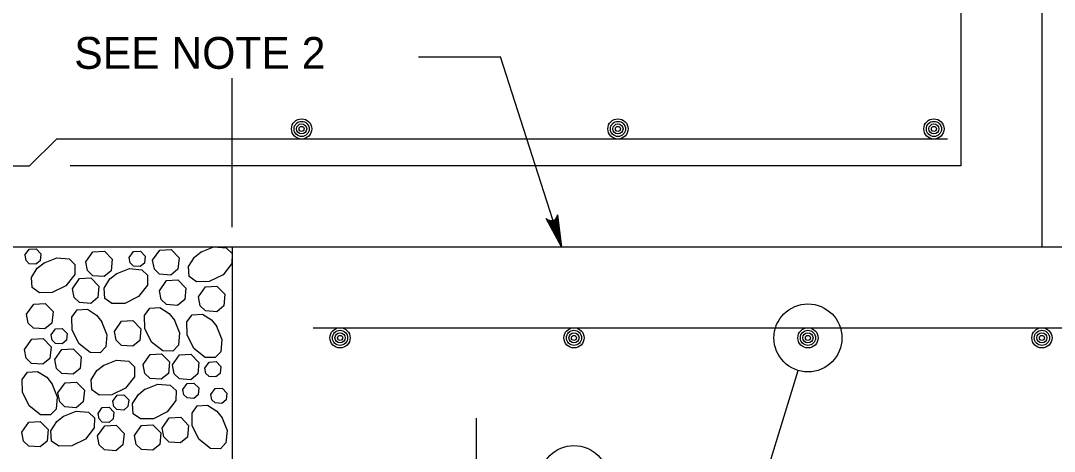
# Model space of a CAD drawing. Extents: x 636530 to 644067, y 294168 to 299122.
# Drawn here: x 639138.6 to 639235.9, y 297391 to 297431.6 of the extents above; entities that cross this region are included whole.
import ezdxf

# ---------------------------------------------------------------- set-up
doc = ezdxf.new("R2010")
doc.units = 0
doc.layers.add('1', color=7, linetype='Continuous')

msp = doc.modelspace()

# ---------------------------------------------------------------- linework, layer by layer
at = {"layer": '1'}
for p, q in [((639234.69, 297461.699), (639234.69, 297410.264)), ((639227.07, 297444.554), (639227.07, 297417.885)), ((639176.046, 297428.17), (639183.759, 297428.17)), ((639189.491, 297410.264), (639183.759, 297428.17)), ((639158.49, 297412.115), (639158.49, 297426.143)), ((639141.982, 297420.424), (639139.443, 297417.885)), ((639225.802, 297420.424), (639141.982, 297420.424)), ((639092.348, 297417.885), (639139.443, 297417.885)), ((639227.07, 297417.885), (639143.25, 297417.885)), ((639092.348, 297410.264), (639234.69, 297410.264)), ((639158.49, 297410.264), (639310.89, 297410.264)), ((639158.49, 297410.264), (639158.49, 297379.784)), ((639166.11, 297402.644), (639303.27, 297402.644)), ((639212.678, 297401.693), (639212.678, 297401.693)), ((639202.188, 297367.27), (639211.745, 297398.632)), ((639181.492, 297362.167), (639181.492, 297394.123))]:
    msp.add_line(p, q, dxfattribs=at)
msp.add_lwpolyline([(639092.348, 297450.903), (639234.69, 297450.903), (639234.69, 297410.264), (639310.89, 297410.264), (639331.208, 297430.582), (639386.183, 297430.582), (639386.183, 297433.394), (639391.144, 297435.755), (639380.997, 297434.374), (639386.183, 297436.913), (639386.183, 297450.903), (639386.183, 297463.604), (639235.165, 297463.604), (639235.165, 297461.699), (639234.214, 297461.699), (639234.214, 297463.604), (639092.348, 297463.604)], close=True, dxfattribs=at)
for points in [[(639189.491, 297410.264), (639188.049, 297412.935), (639188.16, 297412.849), (639188.271, 297412.764), (639188.384, 297412.738), (639188.497, 297412.712), (639188.598, 297412.726), (639188.698, 297412.741), (639188.788, 297412.787), (639188.878, 297412.834), (639188.955, 297412.921), (639189.032, 297413.008), (639189.073, 297413.142), (639189.114, 297413.276), (639189.491, 297410.264), (639189.073, 297413.142), (639189.032, 297413.008), (639189.491, 297410.264), (639188.955, 297412.921), (639188.878, 297412.834), (639189.491, 297410.264), (639188.788, 297412.787), (639188.698, 297412.741), (639189.491, 297410.264), (639188.598, 297412.726), (639188.497, 297412.712), (639189.491, 297410.264), (639188.384, 297412.738), (639188.271, 297412.764), (639189.491, 297410.264), (639188.16, 297412.849)], [(639139.009, 297409.47), (639139.413, 297410.044), (639140.057, 297410.08), (639140.504, 297409.616), (639140.44, 297408.966), (639140.042, 297408.635), (639139.406, 297408.681), (639139.107, 297408.971), (639139.01, 297409.47)], [(639144.734, 297408.856), (639145.407, 297409.812), (639146.48, 297409.874), (639147.226, 297409.1), (639147.118, 297408.016), (639146.455, 297407.464), (639145.395, 297407.541), (639144.897, 297408.025), (639144.735, 297408.856)], [(639148.813, 297409.249), (639149.217, 297409.823), (639149.861, 297409.86), (639150.309, 297409.395), (639150.244, 297408.745), (639149.846, 297408.414), (639149.21, 297408.46), (639148.911, 297408.75), (639148.814, 297409.249)], [(639151.017, 297409.001), (639151.689, 297409.958), (639152.762, 297410.019), (639153.508, 297409.245), (639153.4, 297408.161), (639152.737, 297407.61), (639151.678, 297407.686), (639151.179, 297408.17), (639151.017, 297409.001)], [(639158.49, 297409.643), (639158.473, 297408.705), (639157.639, 297407.64), (639156.351, 297406.996), (639155.137, 297406.975), (639154.454, 297407.46), (639154.389, 297408.427), (639154.944, 297409.292), (639155.579, 297409.798)], [(639155.528, 297409.766), (639156.786, 297410.264)], [(639156.786, 297410.264), (639157.941, 297410.165), (639158.49, 297409.643)], [(639140.751, 297408.733), (639142.009, 297409.232), (639143.164, 297409.132), (639143.713, 297408.61), (639143.696, 297407.673), (639142.862, 297406.607), (639141.575, 297405.963), (639140.361, 297405.942), (639139.678, 297406.428), (639139.613, 297407.394), (639140.167, 297408.259), (639140.802, 297408.766)], [(639147.584, 297407.717), (639148.841, 297408.215), (639149.997, 297408.115), (639150.546, 297407.593), (639150.528, 297406.656), (639149.695, 297405.591), (639148.407, 297404.947), (639147.193, 297404.925), (639146.51, 297405.411), (639146.445, 297406.378), (639147, 297407.242), (639147.635, 297407.749)], [(639143.469, 297406.326), (639144.142, 297407.282), (639145.215, 297407.344), (639145.961, 297406.57), (639145.853, 297405.486), (639145.19, 297404.934), (639144.13, 297405.011), (639143.632, 297405.495), (639143.47, 297406.326)], [(639151.649, 297406.138), (639152.321, 297407.095), (639153.395, 297407.156), (639154.141, 297406.382), (639154.033, 297405.298), (639153.37, 297404.747), (639152.31, 297404.823), (639151.812, 297405.307), (639151.65, 297406.138)], [(639155.325, 297405.553), (639155.997, 297406.509), (639157.07, 297406.57), (639157.816, 297405.797), (639157.708, 297404.713), (639157.045, 297404.161), (639155.986, 297404.238), (639155.487, 297404.721), (639155.325, 297405.552)], [(639139.158, 297403.926), (639139.831, 297404.883), (639140.904, 297404.944), (639141.65, 297404.17), (639141.542, 297403.086), (639140.879, 297402.535), (639139.819, 297402.611), (639139.321, 297403.095), (639139.159, 297403.926)], [(639146.215, 297403.251), (639146.714, 297401.994), (639146.614, 297400.838), (639146.092, 297400.289), (639145.155, 297400.307), (639144.09, 297401.14), (639143.446, 297402.428), (639143.424, 297403.642), (639143.91, 297404.325), (639144.877, 297404.389), (639145.741, 297403.835), (639146.248, 297403.2)], [(639153.048, 297403.414), (639153.547, 297402.156), (639153.447, 297401.001), (639152.925, 297400.452), (639151.987, 297400.469), (639150.922, 297401.303), (639150.278, 297402.591), (639150.257, 297403.804), (639150.742, 297404.488), (639151.709, 297404.552), (639152.574, 297403.998), (639153.08, 297403.363)], [(639157.034, 297402.804), (639157.532, 297401.546), (639157.433, 297400.391), (639156.911, 297399.842), (639155.973, 297399.859), (639154.908, 297400.693), (639154.264, 297401.981), (639154.243, 297403.194), (639154.728, 297403.878), (639155.695, 297403.942), (639156.56, 297403.388), (639157.066, 297402.753)], [(639147.423, 297402.3), (639148.095, 297403.256), (639149.169, 297403.317), (639149.915, 297402.544), (639149.807, 297401.46), (639149.144, 297400.908), (639148.084, 297400.985), (639147.586, 297401.468), (639147.424, 297402.3)], [(639141.468, 297401.967), (639141.872, 297402.541), (639142.516, 297402.578), (639142.963, 297402.113), (639142.899, 297401.463), (639142.501, 297401.132), (639141.865, 297401.178), (639141.566, 297401.468), (639141.469, 297401.967)], [(639138.97, 297400.606), (639139.642, 297401.562), (639140.716, 297401.623), (639141.462, 297400.85), (639141.354, 297399.765), (639140.691, 297399.214), (639139.631, 297399.291), (639139.132, 297399.774), (639138.971, 297400.605)], [(639141.811, 297399.656), (639142.483, 297400.612), (639143.556, 297400.674), (639144.303, 297399.9), (639144.195, 297398.816), (639143.532, 297398.264), (639142.472, 297398.341), (639141.973, 297398.825), (639141.811, 297399.656)], [(639150.114, 297399.182), (639150.786, 297400.139), (639151.859, 297400.2), (639152.605, 297399.426), (639152.497, 297398.342), (639151.834, 297397.791), (639150.775, 297397.867), (639150.276, 297398.351), (639150.114, 297399.182)], [(639152.879, 297399.141), (639153.551, 297400.098), (639154.625, 297400.159), (639155.371, 297399.385), (639155.263, 297398.301), (639154.6, 297397.75), (639153.54, 297397.827), (639153.042, 297398.31), (639152.88, 297399.141)], [(639146.364, 297399.095), (639147.621, 297399.593), (639148.777, 297399.493), (639149.326, 297398.971), (639149.308, 297398.034), (639148.475, 297396.969), (639147.187, 297396.325), (639145.973, 297396.303), (639145.29, 297396.789), (639145.225, 297397.756), (639145.78, 297398.62), (639146.414, 297399.127)], [(639155.938, 297398.846), (639156.341, 297399.42), (639156.986, 297399.457), (639157.433, 297398.992), (639157.368, 297398.342), (639156.971, 297398.011), (639156.335, 297398.057), (639156.035, 297398.347), (639155.938, 297398.846)], [(639141.538, 297397.395), (639142.037, 297396.137), (639141.937, 297394.982), (639141.415, 297394.433), (639140.478, 297394.45), (639139.412, 297395.284), (639138.769, 297396.571), (639138.747, 297397.785), (639139.233, 297398.468), (639140.2, 297398.533), (639141.064, 297397.979), (639141.571, 297397.344)], [(639142.11, 297396.51), (639142.782, 297397.466), (639143.856, 297397.527), (639144.602, 297396.754), (639144.494, 297395.67), (639143.831, 297395.118), (639142.771, 297395.195), (639142.272, 297395.678), (639142.11, 297396.51)], [(639150.265, 297396.848), (639151.523, 297397.347), (639152.678, 297397.247), (639153.228, 297396.725), (639153.21, 297395.787), (639152.377, 297394.722), (639151.089, 297394.078), (639149.875, 297394.057), (639149.192, 297394.542), (639149.127, 297395.509), (639149.681, 297396.374), (639150.316, 297396.88)], [(639153.857, 297396.828), (639154.261, 297397.402), (639154.905, 297397.439), (639155.352, 297396.975), (639155.288, 297396.324), (639154.89, 297395.993), (639154.254, 297396.04), (639153.955, 297396.33), (639153.858, 297396.828)], [(639156.505, 297396.356), (639156.909, 297396.929), (639157.553, 297396.966), (639158.001, 297396.502), (639157.936, 297395.852), (639157.538, 297395.521), (639156.902, 297395.567), (639156.603, 297395.857), (639156.506, 297396.355)], [(639147.269, 297395.725), (639147.672, 297396.299), (639148.316, 297396.336), (639148.764, 297395.872), (639148.699, 297395.221), (639148.301, 297394.89), (639147.665, 297394.936), (639147.366, 297395.226), (639147.269, 297395.725)], [(639145.882, 297394.559), (639146.285, 297395.133), (639146.929, 297395.169), (639147.377, 297394.705), (639147.312, 297394.055), (639146.914, 297393.724), (639146.278, 297393.77), (639145.979, 297394.06), (639145.882, 297394.559)], [(639157.521, 297394.222), (639158.02, 297392.965), (639157.92, 297391.809), (639157.398, 297391.26), (639156.461, 297391.278), (639155.395, 297392.111), (639154.752, 297393.399), (639154.73, 297394.613), (639155.216, 297395.296), (639156.183, 297395.361), (639157.047, 297394.807), (639157.554, 297394.172)], [(639142.58, 297394.286), (639143.838, 297394.785), (639144.993, 297394.685), (639145.542, 297394.163), (639145.524, 297393.225), (639144.691, 297392.16), (639143.403, 297391.516), (639142.189, 297391.495), (639141.506, 297391.98), (639141.441, 297392.947), (639141.996, 297393.812), (639142.631, 297394.318)], [(639151.913, 297393.198), (639152.585, 297394.154), (639153.658, 297394.216), (639154.405, 297393.442), (639154.297, 297392.358), (639153.633, 297391.806), (639152.574, 297391.883), (639152.075, 297392.367), (639151.913, 297393.198)], [(639138.703, 297392.812), (639139.375, 297393.768), (639140.449, 297393.829), (639141.195, 297393.056), (639141.087, 297391.972), (639140.424, 297391.42), (639139.364, 297391.497), (639138.865, 297391.98), (639138.704, 297392.812)], [(639145.837, 297392.457), (639146.509, 297393.413), (639147.583, 297393.475), (639148.329, 297392.701), (639148.221, 297391.617), (639147.558, 297391.065), (639146.498, 297391.142), (639145.999, 297391.626), (639145.838, 297392.457)], [(639149.305, 297392.497), (639149.978, 297393.453), (639151.051, 297393.514), (639151.797, 297392.741), (639151.689, 297391.656), (639151.026, 297391.105), (639149.966, 297391.182), (639149.468, 297391.665), (639149.306, 297392.496)]]:
    msp.add_lwpolyline(points, dxfattribs=at)
for centre, radius in [((639165.037, 297421.374), 0.952), ((639194.801, 297421.374), 0.952), ((639224.53, 297421.374), 0.952), ((639165.037, 297421.374), 0.714), ((639165.037, 297421.374), 0.476), ((639165.037, 297421.374), 0.238), ((639194.801, 297421.374), 0.714), ((639194.801, 297421.374), 0.476), ((639194.801, 297421.374), 0.238), ((639224.53, 297421.374), 0.714), ((639224.53, 297421.374), 0.476), ((639224.53, 297421.374), 0.238), ((639212.678, 297401.693), 3.2), ((639168.649, 297401.693), 0.952), ((639168.649, 297401.693), 0.714), ((639168.649, 297401.693), 0.476), ((639168.649, 297401.693), 0.238), ((639190.664, 297401.693), 0.952), ((639190.664, 297401.693), 0.714), ((639190.664, 297401.693), 0.476), ((639190.664, 297401.693), 0.238), ((639212.678, 297401.693), 0.952), ((639212.678, 297401.693), 0.714), ((639212.678, 297401.693), 0.476), ((639212.678, 297401.693), 0.238), ((639234.691, 297401.693), 0.952), ((639234.691, 297401.693), 0.714), ((639234.691, 297401.693), 0.476), ((639234.691, 297401.693), 0.238), ((639190.664, 297388.355), 3.2)]:
    msp.add_circle(centre, radius, dxfattribs=at)

# ---------------------------------------------------------------- texts
msp.add_text('SEE NOTE 2', height=3, dxfattribs=at).set_placement((639143.643, 297427.034))

doc.saveas('drawing.dxf')
